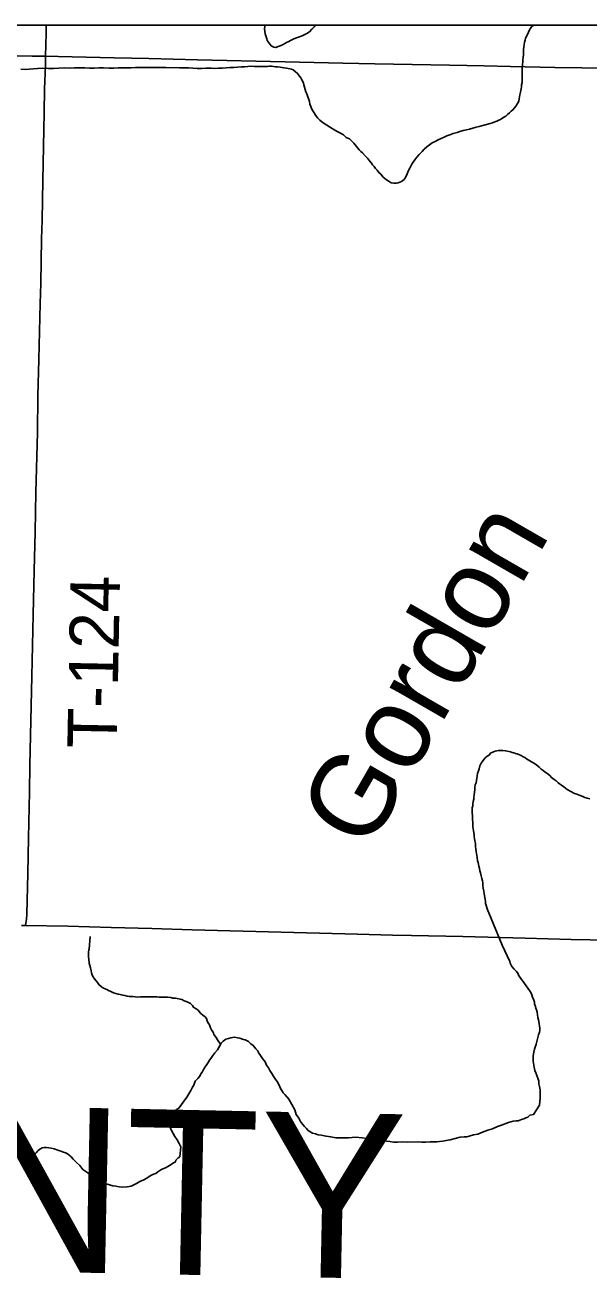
# Model space of a CAD drawing. Extents: x 0 to 64.8, y -5 to 22.
# Drawn here: x 4.761 to 5.41, y 19.461 to 20.9 of the extents above; entities that cross this region are included whole.
import ezdxf

# ---------------------------------------------------------------- set-up
doc = ezdxf.new("R2010")
doc.units = 0
for name, color, linetype in [('GM_X_Adjacent_County', 7, 'Continuous'), ('GM_X_Adjacent_County_Text', 7, 'Continuous'), ('GM_X_County', 7, 'Continuous'), ('GM_X_County_Road', 7, 'Continuous'), ('GM_X_Minor_Lake', 7, 'Continuous'), ('GM_X_Minor_River', 7, 'Continuous'), ('GM_X_Minor_River_Text', 7, 'Continuous'), ('GM_X_Township', 7, 'Continuous'), ('GM_X_Township_Road', 7, 'Continuous'), ('GM_X_Township_Road_Text', 7, 'Continuous'), ('SH_Data', 7, 'Continuous')]:
    doc.layers.add(name, color=color, linetype=linetype)

msp = doc.modelspace()

# ---------------------------------------------------------------- linework, layer by layer
at = {"layer": 'GM_X_Adjacent_County'}
for points in [[(8.9, 19.781), (8.9, 20.9), (2.1, 20.9), (2.1, 19.9176)], [(4.7572, 19.8656), (4.7618, 19.8655), (4.8103, 19.8647), (4.8601, 19.8633), (4.9068, 19.8619), (4.9534, 19.8606), (5.1433, 19.8554), (5.1837, 19.8545), (5.2055, 19.854), (5.2645, 19.8529), (5.3361, 19.851), (5.389, 19.8494), (5.4325, 19.8487)], [(5.4325, 19.8487), (5.389, 19.8494), (5.3361, 19.851), (5.2645, 19.8529), (5.2055, 19.854), (5.1837, 19.8545), (5.1433, 19.8554), (4.9534, 19.8606), (4.9068, 19.8619), (4.8601, 19.8633), (4.8103, 19.8647), (4.7618, 19.8655), (4.7572, 19.8656)]]:
    msp.add_lwpolyline(points, dxfattribs=at)
at = {"layer": 'GM_X_County'}
for points in [[(8.9, 19.781), (8.9, 20.9), (2.1, 20.9), (2.1, 19.9176)], [(5.4325, 19.8487), (5.389, 19.8494), (5.3361, 19.851), (5.2645, 19.8529), (5.2055, 19.854), (5.1837, 19.8545), (5.1433, 19.8554), (4.9534, 19.8606), (4.9068, 19.8619), (4.8601, 19.8633), (4.8103, 19.8647), (4.7618, 19.8655), (4.7572, 19.8656)], [(4.7572, 19.8656), (4.7618, 19.8655), (4.8103, 19.8647), (4.8601, 19.8633), (4.9068, 19.8619), (4.9534, 19.8606), (5.1433, 19.8554), (5.1837, 19.8545), (5.2055, 19.854), (5.2645, 19.8529), (5.3361, 19.851), (5.389, 19.8494), (5.4325, 19.8487)]]:
    msp.add_lwpolyline(points, dxfattribs=at)
at = {"layer": 'GM_X_County_Road'}
for points in [[(3.7833, 20.885), (3.9463, 20.8814), (3.9929, 20.8804), (4.0452, 20.8794), (4.103, 20.8784), (4.1546, 20.8775), (4.2776, 20.875), (4.3274, 20.8739), (4.3951, 20.8725), (4.4566, 20.8711), (4.5225, 20.8698), (4.5803, 20.8684), (4.7003, 20.8657), (4.7693, 20.8644), (4.7847, 20.8641)], [(4.7847, 20.8641), (4.7991, 20.8638), (4.8638, 20.8623), (4.9035, 20.8614), (4.9595, 20.8602), (5.0602, 20.8579), (5.1267, 20.8563), (5.1634, 20.8556), (5.2491, 20.8539), (5.2889, 20.853), (5.3194, 20.8522), (5.3703, 20.8514), (5.4325, 20.8503), (5.4592, 20.8498), (5.5599, 20.8474), (5.5953, 20.8467), (5.6432, 20.8456), (5.7277, 20.8439), (5.752, 20.8437), (5.7929, 20.8442)]]:
    msp.add_lwpolyline(points, dxfattribs=at)
at = {"layer": 'GM_X_Minor_Lake'}
for points in [[(5.0374, 20.9), (5.0374, 20.8998), (5.0369, 20.8979), (5.0365, 20.896), (5.0369, 20.8926), (5.0372, 20.8899), (5.0379, 20.8876), (5.039, 20.8842), (5.0397, 20.8823), (5.0442, 20.8761), (5.0472, 20.8746), (5.0495, 20.8742), (5.0522, 20.8752), (5.0545, 20.876), (5.0579, 20.8778), (5.0598, 20.8789), (5.0618, 20.88), (5.0637, 20.8808)], [(5.0374, 20.9), (5.0374, 20.8998), (5.0369, 20.8979), (5.0365, 20.896), (5.0369, 20.8926), (5.0372, 20.8899), (5.0379, 20.8876), (5.039, 20.8842), (5.0397, 20.8823), (5.0442, 20.8761), (5.0472, 20.8746), (5.0495, 20.8742), (5.0522, 20.8752), (5.0545, 20.876), (5.0579, 20.8778), (5.0598, 20.8789), (5.0618, 20.88), (5.0637, 20.8808), (5.0671, 20.8826), (5.0694, 20.8837), (5.0721, 20.8848), (5.0756, 20.8859), (5.0798, 20.8877), (5.0828, 20.8892), (5.0851, 20.8903), (5.0882, 20.8922), (5.0909, 20.8952), (5.0936, 20.8981), (5.0947, 20.9)], [(5.0637, 20.8808), (5.0671, 20.8826), (5.0694, 20.8837), (5.0721, 20.8848), (5.0756, 20.8859), (5.0798, 20.8877), (5.0828, 20.8892), (5.0851, 20.8903), (5.0882, 20.8922), (5.0909, 20.8952), (5.0936, 20.8981), (5.0947, 20.9)]]:
    msp.add_lwpolyline(points, dxfattribs=at)
at = {"layer": 'GM_X_Minor_River'}
for points in [[(5.3289, 20.8127), (5.3293, 20.8153), (5.3297, 20.8176), (5.3301, 20.8199), (5.3309, 20.8229), (5.3313, 20.8248), (5.3318, 20.8267), (5.3322, 20.829), (5.3322, 20.8313), (5.3326, 20.8339), (5.3327, 20.837), (5.3327, 20.8404), (5.3328, 20.8434), (5.3328, 20.8468), (5.3329, 20.8506), (5.333, 20.8548), (5.3334, 20.8578), (5.3334, 20.8605), (5.3338, 20.8628), (5.3343, 20.8662), (5.3343, 20.8692), (5.3344, 20.8715), (5.3348, 20.8749), (5.3352, 20.8772), (5.3356, 20.8802), (5.3361, 20.8825), (5.3368, 20.8848), (5.3376, 20.8867), (5.34, 20.8919), (5.3408, 20.8938), (5.342, 20.8957), (5.3435, 20.898), (5.3458, 20.8998), (5.346, 20.9)], [(4.7562, 20.8492), (4.7612, 20.8491), (4.7657, 20.8494), (4.7707, 20.8497), (4.7756, 20.85), (4.781, 20.8503), (4.7882, 20.8502), (4.7939, 20.8501), (4.8, 20.8504), (4.8061, 20.8507), (4.8118, 20.8506), (4.8179, 20.8509), (4.824, 20.8508), (4.8297, 20.8507), (4.8354, 20.8506), (4.8407, 20.8505), (4.846, 20.8508), (4.8513, 20.8507), (4.8578, 20.8506), (4.8631, 20.8505), (4.8681, 20.8508), (4.8734, 20.8507), (4.8784, 20.851), (4.8833, 20.851), (4.8882, 20.8513), (4.8932, 20.8512), (4.8978, 20.8511), (4.9019, 20.8514), (4.9069, 20.8513), (4.913, 20.8512), (4.9179, 20.8512), (4.9232, 20.8511), (4.9388, 20.8508), (4.9438, 20.8508), (4.9491, 20.8507), (4.954, 20.8506), (4.959, 20.8501), (4.9639, 20.8501), (4.9689, 20.8504), (4.975, 20.8503), (4.9791, 20.8502), (4.9837, 20.8505), (4.9883, 20.8504), (4.9925, 20.8507), (4.9967, 20.8511), (5.0012, 20.8514), (5.0054, 20.8517), (5.0096, 20.852), (5.0134, 20.8519), (5.0172, 20.8522), (5.0214, 20.8526), (5.0248, 20.8525), (5.0282, 20.8524), (5.0317, 20.8524), (5.0351, 20.8523), (5.0378, 20.8523), (5.04, 20.8523), (5.0423, 20.8526), (5.0446, 20.8526), (5.0469, 20.8522), (5.0492, 20.8521), (5.0514, 20.8521), (5.0545, 20.8516), (5.0568, 20.8512), (5.059, 20.8508), (5.0617, 20.8504), (5.0636, 20.85), (5.0655, 20.8496), (5.0674, 20.8492), (5.0696, 20.8484), (5.0719, 20.8468), (5.0745, 20.8445), (5.0768, 20.8414), (5.0783, 20.8395), (5.0794, 20.8372), (5.0805, 20.8353), (5.0812, 20.8334), (5.0819, 20.8315)], [(5.0819, 20.8315), (5.0841, 20.8234), (5.0852, 20.8211), (5.0859, 20.8185), (5.0866, 20.8162), (5.0874, 20.8143), (5.0881, 20.812), (5.0888, 20.8093), (5.0899, 20.8066), (5.0906, 20.804), (5.0921, 20.8016), (5.0936, 20.799), (5.0951, 20.7963), (5.0977, 20.7932), (5.1003, 20.7909), (5.1026, 20.7889), (5.1052, 20.787), (5.1082, 20.7851), (5.1112, 20.7831), (5.1142, 20.7812), (5.1172, 20.7792), (5.121, 20.7773), (5.124, 20.7757), (5.1274, 20.7737), (5.1304, 20.771), (5.1342, 20.7691), (5.1361, 20.7675), (5.1391, 20.7644), (5.1421, 20.7606), (5.1439, 20.7586), (5.1454, 20.7567), (5.1473, 20.7548), (5.1492, 20.7532), (5.1522, 20.7498), (5.1548, 20.7471), (5.1574, 20.744), (5.1596, 20.7413), (5.1607, 20.7394), (5.1626, 20.7374), (5.1641, 20.7351), (5.166, 20.7332), (5.1678, 20.7305), (5.1701, 20.7286), (5.1731, 20.7251), (5.1768, 20.722), (5.1798, 20.7201), (5.1821, 20.7189), (5.1851, 20.7185), (5.1882, 20.7184), (5.1901, 20.7188), (5.192, 20.7195), (5.1939, 20.7202), (5.197, 20.7225), (5.1989, 20.7255), (5.2005, 20.7289), (5.2013, 20.7308), (5.2021, 20.733), (5.2037, 20.7357), (5.2048, 20.7379), (5.206, 20.7402), (5.2076, 20.7424), (5.2095, 20.7451), (5.2115, 20.7481), (5.2142, 20.7511), (5.2177, 20.7548), (5.22, 20.7574), (5.2231, 20.76), (5.2261, 20.7623), (5.2292, 20.7645), (5.2327, 20.7664), (5.2361, 20.7682), (5.2396, 20.7697), (5.243, 20.7711), (5.2461, 20.7726), (5.2495, 20.7737), (5.2534, 20.7755), (5.2579, 20.7766), (5.261, 20.7777), (5.2648, 20.7788), (5.2686, 20.7798), (5.2721, 20.7805), (5.2759, 20.7816), (5.2797, 20.7827), (5.2832, 20.7834), (5.2862, 20.7841), (5.2961, 20.787), (5.2988, 20.7877), (5.3015, 20.7888), (5.3038, 20.7895), (5.3061, 20.7906), (5.308, 20.7914), (5.3118, 20.794), (5.3141, 20.7955), (5.3161, 20.7973), (5.3184, 20.7992), (5.3203, 20.8011), (5.3222, 20.8025), (5.3238, 20.8048), (5.3254, 20.8067), (5.3273, 20.8097), (5.3289, 20.8127)], [(5.3098, 19.843), (5.2945, 19.8799), (5.2934, 19.8826), (5.2926, 19.8845), (5.2919, 19.8872), (5.2908, 19.8906), (5.2905, 19.8933), (5.2891, 19.9017), (5.2888, 19.9051), (5.2881, 19.9085), (5.2877, 19.9116), (5.2874, 19.9146), (5.2871, 19.9169), (5.2863, 19.9196), (5.2856, 19.9226), (5.2849, 19.9261), (5.2842, 19.9284), (5.2839, 19.931), (5.2831, 19.9337), (5.2824, 19.936), (5.2821, 19.9379), (5.2813, 19.9398), (5.281, 19.9436), (5.2807, 19.9459), (5.2803, 19.9482), (5.28, 19.9505), (5.2796, 19.9531), (5.2793, 19.9562), (5.279, 19.9596), (5.2783, 19.9627), (5.2779, 19.9653), (5.2776, 19.9676), (5.2776, 19.9695), (5.2773, 19.9722), (5.2769, 19.9741), (5.2766, 19.9764), (5.2762, 19.9787), (5.2759, 19.9825), (5.276, 19.9847), (5.2756, 19.987), (5.2756, 19.9893), (5.2757, 19.992), (5.2754, 19.9946), (5.2754, 19.9965), (5.2754, 19.9988), (5.2754, 20.0007), (5.2759, 20.003), (5.2759, 20.0053), (5.2763, 20.0079), (5.2771, 20.0106), (5.2772, 20.0128), (5.2776, 20.0151), (5.2784, 20.0219), (5.2785, 20.0242), (5.2789, 20.0269), (5.2797, 20.0295), (5.2801, 20.0322), (5.2805, 20.0348), (5.281, 20.0371), (5.2814, 20.0401), (5.2826, 20.0432), (5.2834, 20.0454), (5.2842, 20.0488), (5.2858, 20.0518), (5.2869, 20.0537), (5.29, 20.0579), (5.2927, 20.0601), (5.2947, 20.0612), (5.2962, 20.0635), (5.3, 20.0649), (5.3019, 20.0656), (5.3054, 20.0664), (5.3081, 20.0667), (5.3107, 20.0666), (5.3137, 20.0662), (5.3156, 20.0658), (5.3175, 20.0654), (5.3194, 20.065), (5.3213, 20.0642), (5.3232, 20.0638), (5.3251, 20.063), (5.327, 20.0626), (5.3296, 20.0614), (5.3315, 20.0606), (5.3338, 20.0594), (5.3357, 20.0583), (5.3379, 20.0571), (5.3398, 20.0559), (5.3417, 20.0548), (5.3436, 20.0536), (5.3462, 20.052), (5.3493, 20.0501), (5.3523, 20.0474), (5.3545, 20.0451), (5.3568, 20.0435), (5.3594, 20.0416), (5.3613, 20.0404), (5.3647, 20.0377), (5.3665, 20.0354), (5.3695, 20.0334), (5.3718, 20.0315)], [(5.3718, 20.0315), (5.374, 20.0295), (5.3759, 20.0284), (5.3782, 20.0268), (5.3808, 20.0249), (5.3827, 20.0233), (5.3846, 20.0218), (5.3929, 20.0171), (5.3955, 20.0163), (5.3974, 20.0155), (5.3993, 20.0147), (5.4027, 20.0135), (5.405, 20.0127), (5.4076, 20.0119), (5.4106, 20.0111)], [(4.8359, 19.853), (4.8347, 19.8381), (4.8346, 19.8374), (4.8342, 19.8347), (4.8341, 19.8313), (4.834, 19.829), (4.8343, 19.8271), (4.835, 19.8222), (4.8356, 19.8195), (4.8363, 19.8168), (4.837, 19.8134), (4.8377, 19.811), (4.8384, 19.8084), (4.8405, 19.8045), (4.8431, 19.8018), (4.8446, 19.7998), (4.846, 19.7975), (4.849, 19.7951), (4.8512, 19.7935), (4.8531, 19.7927), (4.855, 19.7919), (4.8572, 19.7907), (4.8599, 19.7895), (4.8629, 19.7883), (4.8655, 19.7874), (4.8682, 19.7866), (4.8704, 19.7861), (4.8734, 19.7853), (4.8757, 19.7849), (4.8787, 19.7844), (4.881, 19.7839), (4.8833, 19.7839), (4.8852, 19.7838), (4.8878, 19.7834), (4.8909, 19.7833), (4.8939, 19.7836), (4.8966, 19.7835), (4.8993, 19.7834), (4.9019, 19.7837), (4.9046, 19.7836), (4.9069, 19.7836), (4.9091, 19.7835), (4.911, 19.7835), (4.9129, 19.7834), (4.9152, 19.7833), (4.9171, 19.7833), (4.9213, 19.7832), (4.9251, 19.783), (4.9289, 19.7826), (4.9312, 19.7821), (4.9338, 19.782), (4.9361, 19.7816), (4.9395, 19.7807), (4.9414, 19.7803), (4.944, 19.7791), (4.9463, 19.7783), (4.9485, 19.7774), (4.9515, 19.7758), (4.9537, 19.7735), (4.9548, 19.7715), (4.9571, 19.7703), (4.9597, 19.7687), (4.9615, 19.7668), (4.963, 19.7648), (4.9656, 19.7625), (4.9682, 19.7605), (4.9697, 19.7586), (4.9707, 19.7559), (4.9714, 19.754), (4.9732, 19.7512), (4.9743, 19.7478), (4.9757, 19.7455), (4.9779, 19.742), (4.9782, 19.7401), (4.9808, 19.7369), (4.9826, 19.7342), (4.986, 19.729)], [(5.3526, 19.659), (5.3535, 19.6676), (5.3536, 19.6722), (5.3534, 19.6767), (5.3527, 19.6805), (5.352, 19.6836), (5.3518, 19.6867), (5.3507, 19.6901), (5.3497, 19.6932), (5.3486, 19.6963), (5.3475, 19.6989), (5.3468, 19.7009), (5.3465, 19.7028), (5.3456, 19.7097), (5.3453, 19.7127), (5.3454, 19.7154), (5.3458, 19.718), (5.3463, 19.7199), (5.3471, 19.7233), (5.3476, 19.7256), (5.3488, 19.7293), (5.3501, 19.7339), (5.3514, 19.7399), (5.3526, 19.7429), (5.3531, 19.7448), (5.3531, 19.7475), (5.3528, 19.7501), (5.3525, 19.7524), (5.3519, 19.7551), (5.3515, 19.757), (5.3508, 19.7597), (5.3506, 19.7627), (5.3499, 19.7658), (5.3492, 19.7685), (5.3485, 19.7704), (5.3482, 19.7723), (5.3471, 19.7754), (5.3468, 19.7773), (5.3461, 19.7796), (5.3447, 19.7831), (5.344, 19.7857), (5.3426, 19.7884), (5.3411, 19.7908), (5.3393, 19.7935), (5.3375, 19.7962), (5.3356, 19.7989), (5.3338, 19.8012), (5.332, 19.8036), (5.3305, 19.8059), (5.329, 19.8078), (5.328, 19.8098), (5.3261, 19.8125), (5.3236, 19.8152), (5.321, 19.8183), (5.3188, 19.8222), (5.3185, 19.8241), (5.3098, 19.843)], [(4.947, 19.6683), (4.9516, 19.6758), (4.9537, 19.6796), (4.9553, 19.6822), (4.9569, 19.6867), (4.9597, 19.6897), (4.962, 19.6923), (4.9632, 19.6949), (4.9648, 19.6971), (4.9664, 19.7001), (4.9684, 19.7031), (4.97, 19.7057), (4.9716, 19.7079), (4.9732, 19.7106), (4.9748, 19.7128), (4.9772, 19.7161), (4.9795, 19.7191), (4.9823, 19.7225), (4.9855, 19.7281), (4.9867, 19.7303), (4.9891, 19.7325), (4.9922, 19.7347), (4.9949, 19.7358), (4.9979, 19.7365), (4.9998, 19.7368), (5.0021, 19.7371), (5.0055, 19.7366), (5.0082, 19.7362), (5.0101, 19.7353), (5.0123, 19.7345), (5.0142, 19.7341), (5.018, 19.7321), (5.0209, 19.7297), (5.0235, 19.7277), (5.0265, 19.7238), (5.0283, 19.7219), (5.0301, 19.7188), (5.0319, 19.7161), (5.0341, 19.7126), (5.0371, 19.7087), (5.0389, 19.7052), (5.041, 19.7018), (5.0428, 19.6987), (5.045, 19.6956), (5.0465, 19.6928), (5.0479, 19.6905), (5.0494, 19.6882), (5.0509, 19.6863), (5.0534, 19.682), (5.0548, 19.6782), (5.0566, 19.6758), (5.0581, 19.6731), (5.0647, 19.6656), (5.0599, 19.6712)], [(4.9174, 19.5847), (4.9197, 19.5858), (4.9228, 19.5869), (4.9255, 19.5887), (4.929, 19.5909), (4.9317, 19.5928), (4.934, 19.5939), (4.9344, 19.5958), (4.9371, 19.5984), (4.9391, 19.5998), (4.9401, 19.6112), (4.9383, 19.615), (4.9361, 19.6193), (4.9335, 19.6231), (4.9313, 19.6266), (4.9298, 19.6293), (4.9284, 19.6327), (4.9273, 19.6354), (4.927, 19.6373), (4.927, 19.6392), (4.9275, 19.6415), (4.9286, 19.6438), (4.9295, 19.6456), (4.9307, 19.6483), (4.9322, 19.6501), (4.9338, 19.652), (4.9353, 19.6539), (4.938, 19.6557), (4.947, 19.6683)], [(5.0645, 19.6658), (5.0715, 19.6538), (5.0729, 19.6485), (5.0758, 19.6442), (5.078, 19.6404), (5.0802, 19.6373), (5.0824, 19.6346), (5.0847, 19.6323), (5.0865, 19.6303), (5.0891, 19.6284), (5.0918, 19.6268), (5.0952, 19.626), (5.0982, 19.6251), (5.1016, 19.6247), (5.1073, 19.6234), (5.1126, 19.6225), (5.1186, 19.6216), (5.1255, 19.6215), (5.1331, 19.6217), (5.1415, 19.6223), (5.1487, 19.6217), (5.1544, 19.6208), (5.1597, 19.6203), (5.1642, 19.6195), (5.168, 19.619), (5.1714, 19.6182), (5.1767, 19.6177), (5.1805, 19.6172), (5.1847, 19.6167), (5.1896, 19.6166), (5.195, 19.6169), (5.2007, 19.6167), (5.214, 19.6168), (5.2174, 19.6167), (5.2216, 19.6167), (5.2269, 19.6169), (5.2311, 19.6168), (5.2345, 19.6171), (5.2379, 19.6174), (5.2417, 19.6177), (5.2452, 19.6184), (5.2501, 19.6194), (5.2559, 19.6208), (5.2616, 19.6222), (5.2662, 19.6225), (5.2692, 19.6228), (5.2719, 19.6235), (5.2769, 19.6249), (5.2819, 19.6259), (5.2872, 19.6281), (5.2934, 19.6302), (5.2987, 19.632), (5.3045, 19.6345), (5.3091, 19.636), (5.3171, 19.6392), (5.3225, 19.6406), (5.3259, 19.6409), (5.3282, 19.6412), (5.332, 19.6427), (5.3347, 19.6434), (5.337, 19.6444), (5.3393, 19.6452), (5.3417, 19.6474), (5.3459, 19.6484), (5.3526, 19.659)], [(4.7579, 19.591), (4.7621, 19.5936), (4.7652, 19.5958), (4.7679, 19.598), (4.7699, 19.5998), (4.7718, 19.6021), (4.7738, 19.6043), (4.7757, 19.6065), (4.778, 19.6084), (4.7807, 19.6099), (4.7834, 19.6105), (4.7857, 19.6105), (4.791, 19.6096), (4.7948, 19.6088), (4.7989, 19.6075), (4.8087, 19.6039), (4.8114, 19.6019), (4.814, 19.5996), (4.8166, 19.5969), (4.8199, 19.5934), (4.824, 19.5899), (4.8277, 19.5852), (4.8333, 19.5813), (4.8378, 19.5778), (4.8423, 19.5747), (4.8464, 19.5727), (4.8506, 19.5703), (4.8543, 19.5687), (4.8581, 19.5675), (4.8619, 19.5662), (4.8657, 19.5658), (4.8695, 19.5653), (4.8733, 19.5648), (4.8786, 19.5651), (4.8832, 19.5658), (4.8863, 19.5676), (4.8893, 19.569), (4.8932, 19.5712), (4.8978, 19.5734), (4.9013, 19.5752), (4.9051, 19.5778), (4.909, 19.5796), (4.9116, 19.5807), (4.914, 19.5825), (4.9174, 19.5847)]]:
    msp.add_lwpolyline(points, dxfattribs=at)
at = {"layer": 'GM_X_Township'}
for points in [[(5.7946, 20.9), (2.1, 20.9), (2.1, 19.9176)], [(5.4325, 19.8487), (5.389, 19.8494), (5.3361, 19.851), (5.2645, 19.8529), (5.2055, 19.854), (5.1837, 19.8545), (5.1433, 19.8554), (4.9534, 19.8606), (4.9068, 19.8619), (4.8601, 19.8633), (4.8103, 19.8647), (4.7618, 19.8655), (4.7572, 19.8656)], [(4.7572, 19.8656), (4.7618, 19.8655), (4.8103, 19.8647), (4.8601, 19.8633), (4.9068, 19.8619), (4.9534, 19.8606), (5.1433, 19.8554), (5.1837, 19.8545), (5.2055, 19.854), (5.2645, 19.8529), (5.3361, 19.851), (5.389, 19.8494), (5.4325, 19.8487)]]:
    msp.add_lwpolyline(points, dxfattribs=at)
at = {"layer": 'GM_X_Township_Road'}
for points in [[(4.7847, 20.8641), (4.7853, 20.8903), (4.7856, 20.9)], [(4.7618, 19.8655), (4.7624, 19.8706), (4.7627, 19.8724), (4.7631, 19.8786), (4.7644, 19.9252), (4.7652, 19.9662), (4.7663, 20.019), (4.7668, 20.0495), (4.7688, 20.152), (4.7705, 20.2223), (4.7716, 20.2732), (4.7726, 20.3174), (4.7735, 20.3633), (4.7753, 20.4317), (4.7759, 20.474), (4.7769, 20.5156), (4.7786, 20.5802), (4.7791, 20.6032), (4.7801, 20.6542), (4.7808, 20.6759), (4.7816, 20.7213), (4.7831, 20.7996), (4.7836, 20.8269), (4.7845, 20.8537), (4.7847, 20.8641)], [(4.7572, 19.8656), (4.7618, 19.8655)], [(4.7572, 19.8656), (4.7618, 19.8655)], [(4.7618, 19.8655), (4.8103, 19.8647), (4.8601, 19.8633), (4.9068, 19.8619), (4.9534, 19.8606), (5.1433, 19.8554), (5.1837, 19.8545), (5.2055, 19.854), (5.2645, 19.8529), (5.3361, 19.851), (5.389, 19.8495), (5.4325, 19.8487), (5.4698, 19.8478), (5.6534, 19.8431), (5.7649, 19.8404)], [(4.7618, 19.8655), (4.8103, 19.8647), (4.8601, 19.8633), (4.9068, 19.8619), (4.9534, 19.8606), (5.1433, 19.8554), (5.1837, 19.8545), (5.2055, 19.854), (5.2645, 19.8529), (5.3361, 19.851), (5.389, 19.8495), (5.4325, 19.8487), (5.4698, 19.8478), (5.6534, 19.8431), (5.7649, 19.8404)]]:
    msp.add_lwpolyline(points, dxfattribs=at)
at = {"layer": 'SH_Data'}
msp.add_line((2.1, 20.9), (8.9, 20.9), dxfattribs=at)

# ---------------------------------------------------------------- texts
at = {"layer": 'GM_X_Adjacent_County_Text'}
msp.add_text('PAULDING COUNTY', height=0.189394, rotation=358.8318, dxfattribs=at).set_placement((2.7633, 19.5087))
at = {"layer": 'GM_X_Minor_River_Text'}
msp.add_text('Gordon', height=0.09475, rotation=60.0546, dxfattribs=at).set_placement((5.1547, 19.9487))
at = {"layer": 'GM_X_Township_Road_Text'}
msp.add_text('T-124', height=0.05682, rotation=88.8762, dxfattribs=at).set_placement((4.8665, 20.0685))

doc.saveas('drawing.dxf')
